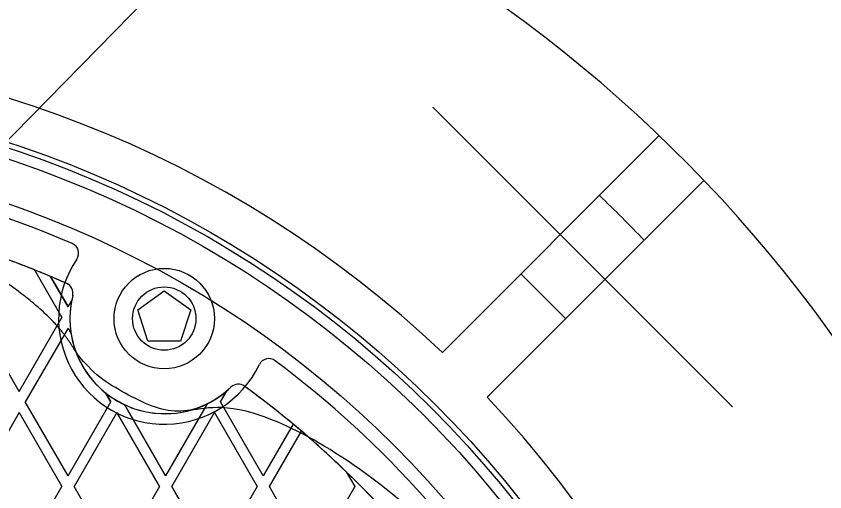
# Model space of a CAD drawing. Extents: x 99862 to 103151, y 100000 to 105076.
# Drawn here: x 100409.6 to 100481.4, y 101823.7 to 101865.9 of the extents above; entities that cross this region are included whole.
import ezdxf

# ---------------------------------------------------------------- set-up
doc = ezdxf.new("R2010")
doc.units = 0
for name, color, linetype in [('Level 10', 7, 'Continuous'), ('Level 11', 7, 'Continuous'), ('Level 12', 7, 'Continuous'), ('Level 15', 7, 'Continuous')]:
    doc.layers.add(name, color=color, linetype=linetype)

msp = doc.modelspace()

# ---------------------------------------------------------------- linework, layer by layer
at = {"layer": 'Level 10'}
msp.add_circle((100379.544, 101764.153), 90, dxfattribs=at)
at = {"layer": 'Level 11'}
for p, q in [((100447.464, 101836.051), (100466.695, 101855.281)), ((100470.672, 101851.304), (100451.442, 101832.073)), ((100454.428, 101843.014), (100458.405, 101839.037))]:
    msp.add_line(p, q, dxfattribs=at)
for radius in [95.156, 94.688]:
    msp.add_circle((100379.544, 101764.153), radius, dxfattribs=at)
for centre, radius, start, end in [((100379.544, 101764.153), 126.094, 297.7782, 62.2218), ((100379.544, 101764.153), 98.906, 46.62948, 133.37052), ((100379.544, 101764.153), 88.781, 66.72365, 173.27635), ((100379.544, 101764.153), 118.594, 43.64108, 46.35892), ((100414.257, 101844.847), 0.937, 325.80027, 66.72365), ((100422.786, 101839.051), 9.375, 145.80027, 334.19973), ((100432.071, 101834.562), 0.937, 53.27635, 154.19973), ((100379.544, 101764.153), 88.781, 6.72365, 53.27635), ((100379.544, 101764.153), 98.906, 316.62948, 43.37052)]:
    msp.add_arc(centre, radius, start, end, dxfattribs=at)
at = {"layer": 'Level 12'}
for p, q in [((100411.273, 101843.372), (100411.273, 101843.372)), ((100411.273, 101843.372), (100413.708, 101839.153)), ((100411.273, 101843.372), (100413.708, 101839.153)), ((100412.691, 101842.79), (100414.25, 101840.09)), ((100412.691, 101842.79), (100412.691, 101842.79)), ((100414.25, 101840.09), (100412.691, 101842.79)), ((100414.132, 101842.168), (100414.132, 101842.168)), ((100420.432, 101839.815), (100422.786, 101841.526)), ((100422.786, 101841.526), (100425.14, 101839.815)), ((100414.25, 101840.09), (100414.563, 101840.633)), ((100414.25, 101840.09), (100414.563, 101840.633)), ((100414.563, 101840.633), (100414.563, 101840.633)), ((100414.662, 101841.085), (100414.662, 101841.085)), ((100414.25, 101840.09), (100414.25, 101840.09)), ((100421.331, 101837.048), (100420.432, 101839.815)), ((100425.14, 101839.815), (100424.241, 101837.048)), ((100409.919, 101832.59), (100406.131, 101839.153)), ((100409.919, 101832.59), (100406.131, 101839.153)), ((100409.919, 101832.59), (100413.708, 101839.153)), ((100409.919, 101832.59), (100413.708, 101839.153)), ((100413.708, 101839.153), (100413.708, 101839.153)), ((100414.413, 101839.051), (100414.413, 101839.051)), ((100414.25, 101838.215), (100410.461, 101831.653)), ((100414.25, 101838.215), (100410.461, 101831.653)), ((100414.25, 101838.215), (100414.513, 101837.76)), ((100414.25, 101838.215), (100414.513, 101837.76)), ((100414.25, 101838.215), (100414.25, 101838.215)), ((100414.513, 101837.76), (100414.513, 101837.76)), ((100424.241, 101837.048), (100421.331, 101837.048)), ((100409.919, 101832.59), (100409.919, 101832.59)), ((100427.781, 101831.653), (100428.365, 101832.665)), ((100427.781, 101831.653), (100428.365, 101832.665)), ((100428.365, 101832.665), (100428.365, 101832.665)), ((100428.707, 101832.976), (100428.707, 101832.976)), ((100429.91, 101833.058), (100429.91, 101833.058)), ((100418.038, 101831.653), (100417.564, 101832.475)), ((100417.564, 101832.475), (100417.564, 101832.475)), ((100417.564, 101832.475), (100418.038, 101831.653)), ((100414.25, 101825.09), (100410.461, 101831.653)), ((100414.25, 101825.09), (100410.461, 101831.653)), ((100410.461, 101831.653), (100410.461, 101831.653)), ((100414.25, 101825.09), (100418.038, 101831.653)), ((100414.25, 101825.09), (100418.038, 101831.653)), ((100418.038, 101831.653), (100418.038, 101831.653)), ((100419.258, 101831.416), (100422.91, 101825.09)), ((100419.258, 101831.416), (100419.258, 101831.416)), ((100422.91, 101825.09), (100419.258, 101831.416)), ((100426.608, 101831.496), (100422.91, 101825.09)), ((100426.608, 101831.496), (100422.91, 101825.09)), ((100426.608, 101831.496), (100426.608, 101831.496)), ((100431.57, 101825.09), (100427.781, 101831.653)), ((100431.57, 101825.09), (100427.781, 101831.653)), ((100427.781, 101831.653), (100427.781, 101831.653)), ((100409.919, 101830.715), (100406.131, 101824.153)), ((100409.919, 101830.715), (100406.131, 101824.153)), ((100409.919, 101830.715), (100413.708, 101824.153)), ((100409.919, 101830.715), (100413.708, 101824.153)), ((100409.919, 101830.715), (100409.919, 101830.715)), ((100418.58, 101830.715), (100414.791, 101824.153)), ((100418.58, 101830.715), (100414.791, 101824.153)), ((100422.369, 101824.153), (100418.58, 101830.715)), ((100418.58, 101830.715), (100422.369, 101824.153)), ((100418.58, 101830.715), (100418.58, 101830.715)), ((100422.851, 101830.613), (100422.851, 101830.613)), ((100423.451, 101824.153), (100427.24, 101830.715)), ((100423.451, 101824.153), (100427.24, 101830.715)), ((100427.24, 101830.715), (100431.029, 101824.153)), ((100427.24, 101830.715), (100431.029, 101824.153)), ((100427.24, 101830.715), (100427.24, 101830.715)), ((100434.226, 101829.69), (100431.57, 101825.09)), ((100434.226, 101829.69), (100431.57, 101825.09)), ((100434.226, 101829.69), (100434.226, 101829.69)), ((100432.111, 101824.153), (100434.954, 101829.077)), ((100432.111, 101824.153), (100434.954, 101829.077)), ((100434.954, 101829.077), (100434.954, 101829.077)), ((100438.933, 101825.462), (100438.933, 101825.462)), ((100438.933, 101825.462), (100439.689, 101824.153)), ((100438.933, 101825.462), (100439.689, 101824.153)), ((100414.25, 101825.09), (100414.25, 101825.09)), ((100422.91, 101825.09), (100422.91, 101825.09)), ((100431.57, 101825.09), (100431.57, 101825.09)), ((100409.919, 101817.59), (100413.708, 101824.153)), ((100409.919, 101817.59), (100413.708, 101824.153)), ((100413.708, 101824.153), (100413.708, 101824.153)), ((100418.58, 101817.59), (100414.791, 101824.153)), ((100418.58, 101817.59), (100414.791, 101824.153)), ((100414.791, 101824.153), (100414.791, 101824.153)), ((100422.369, 101824.153), (100418.58, 101817.59)), ((100422.369, 101824.153), (100418.58, 101817.59)), ((100422.369, 101824.153), (100422.369, 101824.153)), ((100423.451, 101824.153), (100427.24, 101817.59)), ((100427.24, 101817.59), (100423.451, 101824.153)), ((100423.451, 101824.153), (100423.451, 101824.153)), ((100431.029, 101824.153), (100427.24, 101817.59)), ((100431.029, 101824.153), (100427.24, 101817.59)), ((100431.029, 101824.153), (100431.029, 101824.153)), ((100435.9, 101817.59), (100432.111, 101824.153)), ((100435.9, 101817.59), (100432.111, 101824.153)), ((100432.111, 101824.153), (100432.111, 101824.153)), ((100439.689, 101824.153), (100435.9, 101817.59)), ((100439.689, 101824.153), (100435.9, 101817.59)), ((100439.689, 101824.153), (100439.689, 101824.153))]:
    msp.add_line(p, q, dxfattribs=at)
for centre, radius in [((100379.544, 101764.153), 93.75), ((100422.786, 101839.051), 4.453), ((100422.786, 101839.051), 2.812)]:
    msp.add_circle(centre, radius, dxfattribs=at)
for centre, radius, start, end in [((100379.609, 101764.153), 85.312, 66.12977, 171.30277), ((100379.609, 101764.153), 85.312, 68.21321, 69.80699), ((100379.609, 101764.153), 85.312, 67.18357, 68.21321), ((100379.609, 101764.153), 85.312, 66.12977, 67.18357), ((100413.752, 101841.311), 0.938, 346.04884, 66.12977), ((100413.752, 101841.311), 0.938, 346.04884, 66.12977), ((100422.851, 101839.051), 8.438, 166.04884, 313.95116), ((100422.851, 101839.051), 8.438, 169.18814, 188.79876), ((100422.851, 101839.051), 8.438, 166.04884, 169.18814), ((100422.851, 101839.051), 8.438, 188.79876, 231.20124), ((100429.357, 101832.301), 0.938, 53.87023, 133.95116), ((100429.357, 101832.301), 0.938, 53.87023, 133.95116), ((100422.851, 101839.051), 8.438, 296.44269, 310.81186), ((100422.851, 101839.051), 8.438, 310.81186, 313.95116), ((100379.609, 101764.153), 85.312, 6.12977, 53.87023), ((100379.609, 101764.153), 85.312, 50.19301, 53.87023), ((100422.851, 101839.051), 8.438, 231.20124, 244.79442), ((100422.851, 101839.051), 8.438, 244.79442, 296.44269), ((100379.609, 101764.153), 85.312, 49.55342, 50.19301), ((100379.609, 101764.153), 85.312, 45.94237, 49.55342), ((100379.609, 101764.153), 85.312, 43.46128, 45.94237)]:
    msp.add_arc(centre, radius, start, end, dxfattribs=at)
msp.add_open_spline([(100416.029, 101686), (100309.328, 101636.187), (100294.025, 101752.944), (100304.31, 101753.831), (100304.31, 101764.153), (100304.31, 101774.475), (100294.025, 101775.361), (100309.328, 101892.119), (100416.029, 101842.306), (100413.008, 101836.035), (100419.036, 101832.555), (100425.064, 101829.075), (100428.984, 101834.827), (100461.977, 101811.746), (100465.469, 101771.632), (100458.528, 101771.113), (100458.528, 101764.153), (100458.528, 101757.193), (100465.469, 101756.674), (100461.977, 101716.56), (100428.984, 101693.479), (100425.064, 101699.23), (100419.036, 101695.75), (100413.008, 101692.27), (100416.029, 101686)], degree=4, dxfattribs=at)
at = {"layer": 'Level 15'}
for p, q in [((100500.41, 101948.139), (100381.98, 101827.434)), ((100446.607, 101857.821), (100473.212, 101831.216))]:
    msp.add_line(p, q, dxfattribs=at)

doc.saveas('drawing.dxf')
